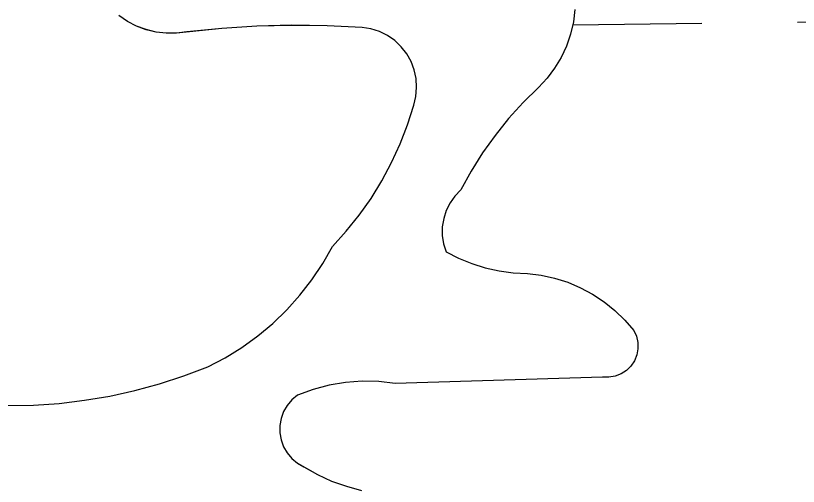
# Model space of a CAD drawing. Extents: x 3684037 to 3722149, y 433263 to 459021.
# Drawn here: x 3708834.7 to 3708965.7, y 456135.1 to 456213.9 of the extents above; entities that cross this region are included whole.
import ezdxf

# ---------------------------------------------------------------- set-up
doc = ezdxf.new("R2010")
doc.units = 0
doc.layers.add('V-TOPO-SHOR', color=7, linetype='Continuous')
doc.layers.add('V-WETL-SWMP', color=7, linetype='Continuous')

msp = doc.modelspace()

# ---------------------------------------------------------------- linework, layer by layer
at = {"layer": 'V-TOPO-SHOR'}
for p, q in [((3708928.29, 456214.93), (3708928.03, 456212.83)), ((3708853.39, 456212.91), (3708851.97, 456213.87)), ((3708854.91, 456212.12), (3708853.39, 456212.91)), ((3708856.52, 456211.52), (3708854.91, 456212.12)), ((3708875.04, 456212.1), (3708869.17, 456211.73)), ((3708880.92, 456212.25), (3708875.04, 456212.1)), ((3708886.81, 456212.19), (3708880.92, 456212.25)), ((3708892.68, 456211.91), (3708886.81, 456212.19)), ((3708894.16, 456211.67), (3708892.68, 456211.91)), ((3708928.03, 456212.83), (3708927.56, 456210.78)), ((3708858.19, 456211.12), (3708856.52, 456211.52)), ((3708859.9, 456210.92), (3708858.19, 456211.12)), ((3708861.61, 456210.93), (3708859.9, 456210.92)), ((3708869.17, 456211.73), (3708861.61, 456210.93)), ((3708895.58, 456211.22), (3708894.16, 456211.67)), ((3708896.92, 456210.56), (3708895.58, 456211.22)), ((3708927.56, 456210.78), (3708926.87, 456208.78)), ((3708898.15, 456209.7), (3708896.92, 456210.56)), ((3708899.23, 456208.67), (3708898.15, 456209.7)), ((3708900.15, 456207.49), (3708899.23, 456208.67)), ((3708926.87, 456208.78), (3708925.98, 456206.87)), ((3708900.88, 456206.19), (3708900.15, 456207.49)), ((3708925.98, 456206.87), (3708924.9, 456205.06)), ((3708901.4, 456204.79), (3708900.88, 456206.19)), ((3708901.72, 456203.33), (3708901.4, 456204.79)), ((3708924.9, 456205.06), (3708923.63, 456203.38)), ((3708901.8, 456201.84), (3708901.72, 456203.33)), ((3708923.63, 456203.38), (3708922.2, 456201.83)), ((3708901.67, 456200.35), (3708901.8, 456201.84)), ((3708922.2, 456201.83), (3708919.62, 456199.31)), ((3708901.31, 456198.9), (3708901.67, 456200.35)), ((3708900.28, 456195.61), (3708901.31, 456198.9)), ((3708919.62, 456199.31), (3708917.2, 456196.64)), ((3708917.2, 456196.64), (3708914.93, 456193.83)), ((3708899.05, 456192.39), (3708900.28, 456195.61)), ((3708914.93, 456193.83), (3708912.84, 456190.9)), ((3708897.61, 456189.26), (3708899.05, 456192.39)), ((3708912.84, 456190.9), (3708910.92, 456187.85)), ((3708895.99, 456186.22), (3708897.61, 456189.26)), ((3708910.92, 456187.85), (3708909.18, 456184.69)), ((3708894.17, 456183.28), (3708895.99, 456186.22)), ((3708909.18, 456184.69), (3708908.2, 456183.67)), ((3708892.18, 456180.47), (3708894.17, 456183.28)), ((3708908.2, 456183.67), (3708907.39, 456182.52)), ((3708907.39, 456182.52), (3708906.76, 456181.25)), ((3708890.01, 456177.79), (3708892.18, 456180.47)), ((3708906.76, 456181.25), (3708906.33, 456179.9)), ((3708906.33, 456179.9), (3708906.1, 456178.51)), ((3708906.1, 456178.51), (3708906.1, 456177.09)), ((3708887.69, 456175.25), (3708890.01, 456177.79)), ((3708906.1, 456177.09), (3708906.3, 456175.69)), ((3708886.08, 456172.39), (3708887.69, 456175.25)), ((3708906.3, 456175.69), (3708906.72, 456174.34)), ((3708906.72, 456174.34), (3708908.83, 456173.25)), ((3708908.83, 456173.25), (3708911.02, 456172.35)), ((3708884.27, 456169.65), (3708886.08, 456172.39)), ((3708911.02, 456172.35), (3708913.29, 456171.64)), ((3708913.29, 456171.64), (3708915.6, 456171.13)), ((3708915.6, 456171.13), (3708917.96, 456170.82)), ((3708917.96, 456170.82), (3708920.33, 456170.72)), ((3708920.33, 456170.72), (3708922.62, 456170.43)), ((3708922.62, 456170.43), (3708924.88, 456169.93)), ((3708882.27, 456167.06), (3708884.27, 456169.65)), ((3708924.88, 456169.93), (3708927.09, 456169.23)), ((3708927.09, 456169.23), (3708929.22, 456168.33)), ((3708929.22, 456168.33), (3708931.26, 456167.24)), ((3708880.08, 456164.62), (3708882.27, 456167.06)), ((3708931.26, 456167.24), (3708933.18, 456165.96)), ((3708933.18, 456165.96), (3708934.99, 456164.51)), ((3708877.73, 456162.34), (3708880.08, 456164.62)), ((3708934.99, 456164.51), (3708936.65, 456162.91)), ((3708875.21, 456160.24), (3708877.73, 456162.34)), ((3708936.65, 456162.91), (3708938.16, 456161.15)), ((3708938.16, 456161.15), (3708938.59, 456160.19)), ((3708872.55, 456158.32), (3708875.21, 456160.24)), ((3708938.59, 456160.19), (3708938.82, 456159.16)), ((3708869.76, 456156.6), (3708872.55, 456158.32)), ((3708938.82, 456159.16), (3708938.84, 456158.1)), ((3708938.64, 456157.06), (3708938.24, 456156.09)), ((3708938.84, 456158.1), (3708938.64, 456157.06)), ((3708866.85, 456155.09), (3708869.76, 456156.6)), ((3708938.24, 456156.09), (3708937.65, 456155.21)), ((3708862.84, 456153.56), (3708866.85, 456155.09)), ((3708936.9, 456154.47), (3708936.01, 456153.89)), ((3708937.65, 456155.21), (3708936.9, 456154.47)), ((3708858.77, 456152.23), (3708862.84, 456153.56)), ((3708932.93, 456153.36), (3708898.23, 456152.29)), ((3708933.98, 456153.33), (3708932.93, 456153.36)), ((3708935.02, 456153.51), (3708933.98, 456153.33)), ((3708936.01, 456153.89), (3708935.02, 456153.51)), ((3708854.63, 456151.1), (3708858.77, 456152.23)), ((3708887.15, 456152.02), (3708884.46, 456151.3)), ((3708889.9, 456152.48), (3708887.15, 456152.02)), ((3708892.68, 456152.68), (3708889.9, 456152.48)), ((3708895.46, 456152.61), (3708892.68, 456152.68)), ((3708898.23, 456152.29), (3708895.46, 456152.61)), ((3708850.44, 456150.18), (3708854.63, 456151.1)), ((3708881.84, 456150.33), (3708880.91, 456149.56)), ((3708884.46, 456151.3), (3708881.84, 456150.33)), ((3708841.95, 456148.96), (3708846.21, 456149.47)), ((3708846.21, 456149.47), (3708850.44, 456150.18)), ((3708880.91, 456149.56), (3708880.13, 456148.63)), ((3708833.38, 456148.59), (3708837.67, 456148.67)), ((3708837.67, 456148.67), (3708841.95, 456148.96)), ((3708880.13, 456148.63), (3708879.53, 456147.58)), ((3708879.11, 456146.44), (3708878.9, 456145.25)), ((3708879.53, 456147.58), (3708879.11, 456146.44)), ((3708878.9, 456145.25), (3708878.91, 456144.03)), ((3708878.91, 456144.03), (3708879.12, 456142.84)), ((3708879.12, 456142.84), (3708879.54, 456141.7)), ((3708879.54, 456141.7), (3708880.15, 456140.65)), ((3708880.15, 456140.65), (3708880.93, 456139.73)), ((3708880.93, 456139.73), (3708881.86, 456138.95)), ((3708881.86, 456138.95), (3708885.19, 456137.06)), ((3708885.19, 456137.06), (3708887.57, 456135.96)), ((3708887.57, 456135.96), (3708890.04, 456135.07))]:
    msp.add_line(p, q, dxfattribs=at)
for points in [[(3708928.29, 456214.93), (3708928.03, 456212.83), (3708927.56, 456210.78), (3708926.87, 456208.78), (3708925.98, 456206.87), (3708924.9, 456205.06), (3708923.63, 456203.38), (3708922.2, 456201.83), (3708919.62, 456199.31), (3708917.2, 456196.64), (3708914.93, 456193.83), (3708912.84, 456190.9), (3708910.92, 456187.85), (3708909.18, 456184.69), (3708908.2, 456183.67), (3708907.39, 456182.52), (3708906.76, 456181.25), (3708906.33, 456179.9), (3708906.1, 456178.51), (3708906.1, 456177.09), (3708906.3, 456175.69), (3708906.72, 456174.34), (3708908.83, 456173.25), (3708911.02, 456172.35), (3708913.29, 456171.64), (3708915.6, 456171.13), (3708917.96, 456170.82), (3708920.33, 456170.72), (3708922.62, 456170.43), (3708924.88, 456169.94), (3708927.09, 456169.23), (3708929.22, 456168.33), (3708931.26, 456167.24), (3708933.18, 456165.96), (3708934.99, 456164.51), (3708936.65, 456162.91), (3708938.16, 456161.16), (3708938.59, 456160.19), (3708938.82, 456159.16), (3708938.84, 456158.1), (3708938.64, 456157.06), (3708938.24, 456156.09), (3708937.65, 456155.21), (3708936.9, 456154.47), (3708936.01, 456153.89), (3708935.02, 456153.51), (3708933.98, 456153.33), (3708932.93, 456153.36), (3708898.23, 456152.29), (3708895.46, 456152.61), (3708892.68, 456152.67), (3708889.9, 456152.48), (3708887.15, 456152.02), (3708884.46, 456151.3), (3708881.85, 456150.33), (3708880.92, 456149.56), (3708880.13, 456148.63), (3708879.53, 456147.58), (3708879.11, 456146.44), (3708878.91, 456145.24), (3708878.91, 456144.03), (3708879.12, 456142.84), (3708879.54, 456141.7), (3708880.15, 456140.65), (3708880.93, 456139.73), (3708881.86, 456138.95), (3708882.92, 456138.35), (3708885.19, 456137.05), (3708887.57, 456135.96), (3708890.04, 456135.07), (3708892.57, 456134.39)], [(3708833.38, 456148.59), (3708837.67, 456148.67), (3708841.95, 456148.96), (3708846.21, 456149.47), (3708850.44, 456150.18), (3708854.63, 456151.1), (3708858.77, 456152.23), (3708862.84, 456153.56), (3708866.85, 456155.1), (3708869.76, 456156.6), (3708872.55, 456158.32), (3708875.21, 456160.24), (3708877.73, 456162.34), (3708880.08, 456164.61), (3708882.27, 456167.06), (3708884.27, 456169.65), (3708886.08, 456172.39), (3708887.69, 456175.25), (3708890.01, 456177.79), (3708892.18, 456180.47), (3708894.17, 456183.28), (3708895.98, 456186.22), (3708897.61, 456189.26), (3708899.05, 456192.39), (3708900.28, 456195.61), (3708901.32, 456198.9), (3708901.67, 456200.35), (3708901.8, 456201.84), (3708901.71, 456203.33), (3708901.4, 456204.79), (3708900.88, 456206.19), (3708900.15, 456207.49), (3708899.23, 456208.67), (3708898.15, 456209.7), (3708896.92, 456210.56), (3708895.58, 456211.22), (3708894.16, 456211.67), (3708892.68, 456211.91), (3708886.81, 456212.19), (3708880.92, 456212.26), (3708875.04, 456212.1), (3708869.17, 456211.73), (3708863.32, 456211.14), (3708861.61, 456210.93), (3708859.9, 456210.92), (3708858.19, 456211.12), (3708856.52, 456211.53), (3708854.91, 456212.12), (3708853.39, 456212.91), (3708851.97, 456213.87)]]:
    msp.add_lwpolyline(points, dxfattribs=at)
at = {"layer": 'V-WETL-SWMP'}
for p, q in [((3708928.29, 456214.93), (3708928.03, 456212.83)), ((3708853.39, 456212.91), (3708851.97, 456213.87)), ((3708854.91, 456212.12), (3708853.39, 456212.91)), ((3708856.52, 456211.52), (3708854.91, 456212.12)), ((3708875.04, 456212.1), (3708869.17, 456211.73)), ((3708880.92, 456212.25), (3708875.04, 456212.1)), ((3708886.81, 456212.19), (3708880.92, 456212.25)), ((3708892.68, 456211.91), (3708886.81, 456212.19)), ((3708894.16, 456211.67), (3708892.68, 456211.91)), ((3708928.03, 456212.83), (3708927.56, 456210.78)), ((3708927.92, 456212.36), (3708949.53, 456212.61)), ((3708965.53, 456212.8), (3708997.53, 456213.17)), ((3708858.19, 456211.12), (3708856.52, 456211.52)), ((3708859.9, 456210.92), (3708858.19, 456211.12)), ((3708861.61, 456210.93), (3708859.9, 456210.92)), ((3708869.17, 456211.73), (3708861.61, 456210.93)), ((3708895.58, 456211.22), (3708894.16, 456211.67)), ((3708896.92, 456210.56), (3708895.58, 456211.22)), ((3708927.56, 456210.78), (3708926.87, 456208.78)), ((3708898.15, 456209.7), (3708896.92, 456210.56)), ((3708899.23, 456208.67), (3708898.15, 456209.7)), ((3708900.15, 456207.49), (3708899.23, 456208.67)), ((3708926.87, 456208.78), (3708925.98, 456206.87)), ((3708900.88, 456206.19), (3708900.15, 456207.49)), ((3708925.98, 456206.87), (3708924.9, 456205.06)), ((3708901.4, 456204.79), (3708900.88, 456206.19)), ((3708901.72, 456203.33), (3708901.4, 456204.79)), ((3708924.9, 456205.06), (3708923.63, 456203.38)), ((3708901.8, 456201.84), (3708901.72, 456203.33)), ((3708923.63, 456203.38), (3708922.2, 456201.83)), ((3708901.67, 456200.35), (3708901.8, 456201.84)), ((3708922.2, 456201.83), (3708919.62, 456199.31)), ((3708901.31, 456198.9), (3708901.67, 456200.35)), ((3708900.28, 456195.61), (3708901.31, 456198.9)), ((3708919.62, 456199.31), (3708917.2, 456196.64)), ((3708917.2, 456196.64), (3708914.93, 456193.83)), ((3708899.05, 456192.39), (3708900.28, 456195.61)), ((3708914.93, 456193.83), (3708912.84, 456190.9)), ((3708897.61, 456189.26), (3708899.05, 456192.39)), ((3708912.84, 456190.9), (3708910.92, 456187.85)), ((3708895.99, 456186.22), (3708897.61, 456189.26)), ((3708910.92, 456187.85), (3708909.18, 456184.69)), ((3708894.17, 456183.28), (3708895.99, 456186.22)), ((3708909.18, 456184.69), (3708908.2, 456183.67)), ((3708892.18, 456180.47), (3708894.17, 456183.28)), ((3708908.2, 456183.67), (3708907.39, 456182.52)), ((3708907.39, 456182.52), (3708906.76, 456181.25)), ((3708890.01, 456177.79), (3708892.18, 456180.47)), ((3708906.76, 456181.25), (3708906.33, 456179.9)), ((3708906.33, 456179.9), (3708906.1, 456178.51)), ((3708906.1, 456178.51), (3708906.1, 456177.09)), ((3708887.69, 456175.25), (3708890.01, 456177.79)), ((3708906.1, 456177.09), (3708906.3, 456175.69)), ((3708886.08, 456172.39), (3708887.69, 456175.25)), ((3708906.3, 456175.69), (3708906.72, 456174.34)), ((3708906.72, 456174.34), (3708908.83, 456173.25)), ((3708908.83, 456173.25), (3708911.02, 456172.35)), ((3708884.27, 456169.65), (3708886.08, 456172.39)), ((3708911.02, 456172.35), (3708913.29, 456171.64)), ((3708913.29, 456171.64), (3708915.6, 456171.13)), ((3708915.6, 456171.13), (3708917.96, 456170.82)), ((3708917.96, 456170.82), (3708920.33, 456170.72)), ((3708920.33, 456170.72), (3708922.62, 456170.43)), ((3708922.62, 456170.43), (3708924.88, 456169.93)), ((3708882.27, 456167.06), (3708884.27, 456169.65)), ((3708924.88, 456169.93), (3708927.09, 456169.23)), ((3708927.09, 456169.23), (3708929.22, 456168.33)), ((3708929.22, 456168.33), (3708931.26, 456167.24)), ((3708880.08, 456164.62), (3708882.27, 456167.06)), ((3708931.26, 456167.24), (3708933.18, 456165.96)), ((3708933.18, 456165.96), (3708934.99, 456164.51)), ((3708877.73, 456162.34), (3708880.08, 456164.62)), ((3708934.99, 456164.51), (3708936.65, 456162.91)), ((3708875.21, 456160.24), (3708877.73, 456162.34)), ((3708936.65, 456162.91), (3708938.16, 456161.15)), ((3708938.16, 456161.15), (3708938.59, 456160.19)), ((3708872.55, 456158.32), (3708875.21, 456160.24)), ((3708938.59, 456160.19), (3708938.82, 456159.16)), ((3708869.76, 456156.6), (3708872.55, 456158.32)), ((3708938.82, 456159.16), (3708938.84, 456158.1)), ((3708938.64, 456157.06), (3708938.24, 456156.09)), ((3708938.84, 456158.1), (3708938.64, 456157.06)), ((3708866.85, 456155.09), (3708869.76, 456156.6)), ((3708938.24, 456156.09), (3708937.65, 456155.21)), ((3708862.84, 456153.56), (3708866.85, 456155.09)), ((3708936.9, 456154.47), (3708936.01, 456153.89)), ((3708937.65, 456155.21), (3708936.9, 456154.47)), ((3708858.77, 456152.23), (3708862.84, 456153.56)), ((3708932.93, 456153.36), (3708898.23, 456152.29)), ((3708933.98, 456153.33), (3708932.93, 456153.36)), ((3708935.02, 456153.51), (3708933.98, 456153.33)), ((3708936.01, 456153.89), (3708935.02, 456153.51)), ((3708854.63, 456151.1), (3708858.77, 456152.23)), ((3708887.15, 456152.02), (3708884.46, 456151.3)), ((3708889.9, 456152.48), (3708887.15, 456152.02)), ((3708892.68, 456152.68), (3708889.9, 456152.48)), ((3708895.46, 456152.61), (3708892.68, 456152.68)), ((3708898.23, 456152.29), (3708895.46, 456152.61)), ((3708850.44, 456150.18), (3708854.63, 456151.1)), ((3708881.84, 456150.33), (3708880.91, 456149.56)), ((3708884.46, 456151.3), (3708881.84, 456150.33)), ((3708841.95, 456148.96), (3708846.21, 456149.47)), ((3708846.21, 456149.47), (3708850.44, 456150.18)), ((3708880.91, 456149.56), (3708880.13, 456148.63)), ((3708833.38, 456148.59), (3708837.67, 456148.67)), ((3708837.67, 456148.67), (3708841.95, 456148.96)), ((3708880.13, 456148.63), (3708879.53, 456147.58)), ((3708879.11, 456146.44), (3708878.9, 456145.25)), ((3708879.53, 456147.58), (3708879.11, 456146.44)), ((3708878.9, 456145.25), (3708878.91, 456144.03)), ((3708878.91, 456144.03), (3708879.12, 456142.84)), ((3708879.12, 456142.84), (3708879.54, 456141.7)), ((3708879.54, 456141.7), (3708880.15, 456140.65)), ((3708880.15, 456140.65), (3708880.93, 456139.73)), ((3708880.93, 456139.73), (3708881.86, 456138.95)), ((3708881.86, 456138.95), (3708885.19, 456137.06)), ((3708885.19, 456137.06), (3708887.57, 456135.96)), ((3708887.57, 456135.96), (3708890.04, 456135.07))]:
    msp.add_line(p, q, dxfattribs=at)

doc.saveas('drawing.dxf')
